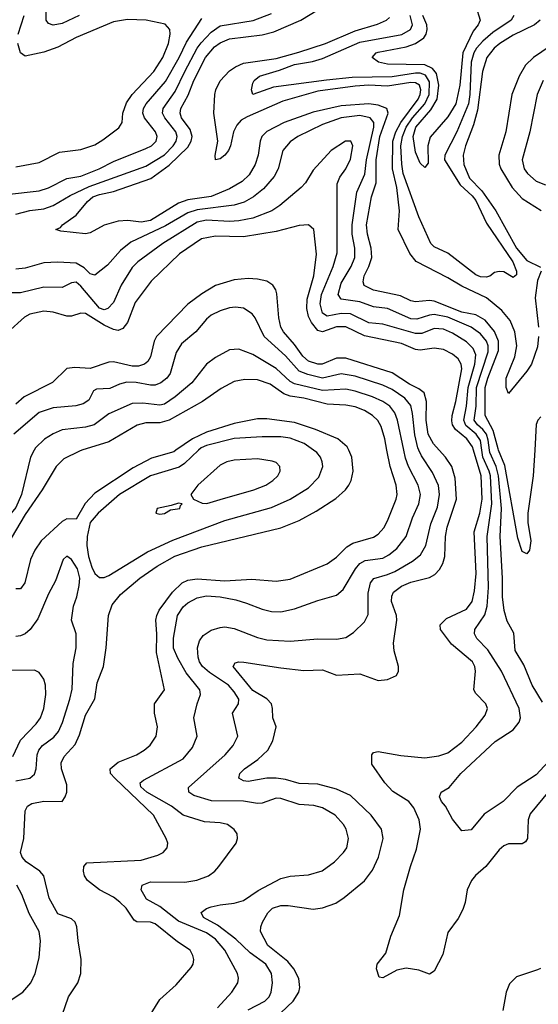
# Model space of a CAD drawing. Header units: inches. Extents: x 1308407 to 1441228, y 959628 to 1036311.
# Tile 679 of 729: x 1414586 to 1416819, y 1017617 to 1021852. Entities that reach past the tile are written whole.
import ezdxf

# ---------------------------------------------------------------- set-up
doc = ezdxf.new("R2010")
doc.units = ezdxf.units.IN
doc.header["$MEASUREMENT"] = 0
doc.layers.add('B4011', color=7, linetype='Continuous')
doc.layers.add('B4012', color=7, linetype='Continuous')

msp = doc.modelspace()

# ---------------------------------------------------------------- linework, layer by layer
at = {"layer": 'B4011', "color": 5}
for points, elevation in [([(1414853.6, 1020000), (1414843.3, 1019996.7), (1414777.1, 1019962.9), (1414744.1, 1019930), (1414683.8, 1019830), (1414610, 1019723.5), (1414550, 1019621.7), (1414530, 1019608.8), (1414510, 1019620.5), (1414470, 1019668.5), (1414410, 1019691.2), (1414370, 1019694.3), (1414310, 1019663.9), (1414290, 1019663.6), (1414270, 1019677), (1414196.5, 1019816.5), (1414187.6, 1019850), (1414177.8, 1019930), (1414154.1, 1020000)], 2780), ([(1414648.8, 1020000), (1414632.9, 1019970), (1414593.7, 1019810), (1414570, 1019753.9), (1414550, 1019729.2), (1414530, 1019727.9), (1414504, 1019744), (1414410, 1019772.6), (1414390, 1019776), (1414329.6, 1019769.6), (1414310, 1019776), (1414290, 1019795.1), (1414246.7, 1019850), (1414206.1, 1019990), (1414204.5, 1020000)], 2760), ([(1415259.1, 1020000), (1415250, 1019993.6), (1415154.4, 1019965.6), (1415075.2, 1019924.8), (1414910, 1019815.6), (1414868.1, 1019771.9), (1414830, 1019704.2), (1414790, 1019706), (1414770, 1019693.7), (1414678.7, 1019610), (1414652.3, 1019570), (1414633.7, 1019530), (1414609.3, 1019430.7), (1414590, 1019403.5), (1414570, 1019403.7)], 2820), ([(1414768.6, 1017570), (1414796.2, 1017650), (1414836.4, 1017710), (1414849.2, 1017750), (1414851.6, 1017810), (1414837.9, 1017890), (1414832.9, 1017950), (1414824.8, 1017970), (1414810, 1017984.1), (1414750, 1018006.9), (1414714, 1018074), (1414690.3, 1018170.3), (1414672.6, 1018190), (1414615, 1018230), (1414596.5, 1018250), (1414590.5, 1018270), (1414603.6, 1018330), (1414610.5, 1018450), (1414619.4, 1018470), (1414638.7, 1018481.3), (1414690, 1018490.6), (1414770, 1018489.4), (1414782.8, 1018510), (1414789.9, 1018530), (1414790, 1018561.2), (1414766.2, 1018630), (1414764.7, 1018655.3), (1414777.4, 1018682.6), (1414825.6, 1018734.4), (1414843.9, 1018776.1), (1414870, 1018861.1), (1414910, 1018930.8), (1414920.3, 1018999.7), (1414947.5, 1019070), (1414959, 1019150), (1414969.1, 1019290), (1414984.5, 1019335.5), (1415020.5, 1019379.5), (1415103.2, 1019450), (1415178.4, 1019501.6), (1415254.7, 1019545.3), (1415370, 1019584.6), (1415710, 1019666), (1415790, 1019698.8), (1415862.4, 1019737.6), (1415947.3, 1019792.7), (1415988.3, 1019830), (1416003, 1019850), (1416013.4, 1019870), (1416022.5, 1019910), (1416016.7, 1019970), (1416002.7, 1020000)], 2820), ([(1415140.7, 1017559.3), (1415190, 1017638.2), (1415259.7, 1017700.3), (1415324.9, 1017775.1), (1415332.8, 1017790), (1415335.6, 1017810), (1415332.4, 1017827.6), (1415320.4, 1017850), (1415265.3, 1017885.3), (1415170, 1017963.2), (1415150, 1017970.9), (1415090, 1017972.4), (1415079.5, 1017979.5), (1415044.1, 1018030), (1415017.2, 1018057.2), (1414990, 1018077.7), (1414929.9, 1018109.9), (1414878.7, 1018150), (1414865.2, 1018170), (1414860.5, 1018190), (1414863, 1018210), (1414874.8, 1018225.2), (1415110, 1018237.8), (1415181.6, 1018258.4), (1415204.2, 1018270), (1415221.1, 1018290), (1415223.9, 1018310), (1415217.6, 1018330), (1415162.4, 1018430), (1414995.8, 1018590), (1414978, 1018610), (1414975.5, 1018630), (1415010, 1018659.3), (1415089.9, 1018690.1), (1415122.7, 1018710), (1415148.2, 1018731.8), (1415173.5, 1018770), (1415179.4, 1018810), (1415167.3, 1018870), (1415167.1, 1018910), (1415209.8, 1018970), (1415175, 1019130), (1415177.2, 1019210), (1415172.1, 1019270), (1415176.1, 1019290), (1415187.2, 1019312.8), (1415244.4, 1019390), (1415285.3, 1019430), (1415310, 1019441.4), (1415350, 1019447), (1415470, 1019439.3), (1415585.4, 1019445.4), (1415690, 1019437), (1415750, 1019445.3), (1415910, 1019511.6), (1415950, 1019539.8), (1415995.3, 1019584.7), (1416019.8, 1019600.2), (1416110, 1019627), (1416130, 1019639.8), (1416153.5, 1019666.5), (1416170, 1019696.5), (1416207.2, 1019790), (1416210.9, 1019810), (1416207.1, 1019850), (1416180.5, 1019930), (1416167.1, 1020000)], 2780), ([(1415356.4, 1020000), (1415296.5, 1019943.5), (1415272.5, 1019927.5), (1415150, 1019889.9), (1415016.6, 1019810), (1414924.3, 1019730), (1414890, 1019689.8), (1414876.8, 1019630), (1414876.2, 1019590), (1414882.7, 1019542.7), (1414896.7, 1019496.7), (1414910, 1019470.2), (1414930, 1019453.6), (1414950, 1019453.2), (1414970, 1019461), (1415136.8, 1019563.2), (1415245.9, 1019614.1), (1415470, 1019697.5), (1415670, 1019754), (1415750.3, 1019789.7), (1415830, 1019839), (1415874.8, 1019885.2), (1415890.6, 1019930), (1415889, 1019950), (1415880.7, 1019970), (1415865.3, 1019990), (1415851.6, 1020000)], 2840), ([(1415437.6, 1017602.4), (1415499.8, 1017670), (1415525.6, 1017710), (1415528.8, 1017730), (1415524.4, 1017750), (1415468.8, 1017850), (1415430, 1017897.2), (1415390, 1017924), (1415270, 1017974.8), (1415190, 1018038.3), (1415132.9, 1018070), (1415109.8, 1018110), (1415113.3, 1018130), (1415150, 1018144.6), (1415297.7, 1018142.3), (1415348.7, 1018151.3), (1415398.7, 1018170), (1415427.1, 1018190), (1415444.2, 1018210), (1415518.3, 1018310), (1415523.5, 1018330), (1415522, 1018350), (1415510, 1018369.5), (1415480.7, 1018390), (1415450, 1018398.1), (1415382.6, 1018402.6), (1415290, 1018430.4), (1415239.3, 1018470), (1415133.4, 1018530), (1415107.9, 1018552.1), (1415104.7, 1018570), (1415119, 1018581), (1415290, 1018673.7), (1415330, 1018722.3), (1415349.8, 1018770), (1415336.5, 1018850), (1415349.8, 1018909.8), (1415364.1, 1018950), (1415361.6, 1018970), (1415302.4, 1019042.4), (1415266.6, 1019106.5), (1415248.9, 1019148.9), (1415247.9, 1019192.1), (1415266.3, 1019290), (1415290, 1019326.7), (1415310, 1019343.9), (1415350, 1019365.4), (1415390, 1019373.5), (1415450, 1019370.4), (1415516.6, 1019356.6), (1415563.2, 1019343.2), (1415630, 1019316.1), (1415670, 1019306.5), (1415710, 1019305.9), (1415770, 1019318.4), (1415870, 1019354), (1415950, 1019376.5), (1415978.3, 1019401.7), (1416031.4, 1019490), (1416050, 1019513.3), (1416074.2, 1019525.8), (1416150, 1019535.8), (1416175.6, 1019550), (1416210, 1019578), (1416250.4, 1019630), (1416276.9, 1019710), (1416304.8, 1019770), (1416312.2, 1019810), (1416301.2, 1019850), (1416260.3, 1019930), (1416246.5, 1019966.5), (1416239.6, 1020000)], 2760), ([(1415570, 1017593.3), (1415642.3, 1017630), (1415659.9, 1017650), (1415668.5, 1017670), (1415674.1, 1017710), (1415670.5, 1017750), (1415646.6, 1017790), (1415578.1, 1017838.1), (1415517.2, 1017897.2), (1415437.6, 1017957.6), (1415378.2, 1017990), (1415367.6, 1018012.4), (1415390.5, 1018029.5), (1415410, 1018036.1), (1415450, 1018045.6), (1415510, 1018052.1), (1415550, 1018064), (1415612.8, 1018107.2), (1415710, 1018158.8), (1415750, 1018168.8), (1415830, 1018174), (1415888.3, 1018191.7), (1415941, 1018230), (1415980.4, 1018270), (1415994, 1018290), (1416001.2, 1018330), (1415992.3, 1018370), (1415980.7, 1018390), (1415944.2, 1018430), (1415890, 1018462.7), (1415852.1, 1018472.1), (1415790, 1018476.9), (1415710, 1018502.1), (1415690, 1018503.2), (1415630, 1018483), (1415610, 1018481), (1415550, 1018491.1), (1415412.2, 1018492.2), (1415335.4, 1018515.4), (1415314.6, 1018530), (1415312.5, 1018550), (1415470.6, 1018690), (1415505.7, 1018730), (1415525.5, 1018770), (1415502.3, 1018870), (1415528.2, 1018910), (1415529.3, 1018930), (1415510, 1018961.5), (1415485.2, 1018990), (1415404.2, 1019044.2), (1415373.2, 1019070), (1415359.9, 1019090), (1415354, 1019110), (1415351.4, 1019150), (1415359.9, 1019180.1), (1415376.9, 1019203.1), (1415410, 1019225.8), (1415450, 1019238.2), (1415470, 1019240.7), (1415510, 1019233.4), (1415610, 1019194.6), (1415650, 1019185.3), (1415750, 1019179.5), (1415870, 1019189.2), (1415950, 1019188.4), (1415990, 1019194.7), (1416023.2, 1019216.8), (1416070, 1019261.6), (1416086.8, 1019293.2), (1416086, 1019386), (1416096.1, 1019430), (1416111.4, 1019448.6), (1416170, 1019465.3), (1416200.9, 1019479.1), (1416277.1, 1019522.9), (1416311.1, 1019550), (1416335.1, 1019590), (1416356, 1019684), (1416384.7, 1019755.3), (1416393.2, 1019810), (1416388.6, 1019848.6), (1416364, 1019904), (1416315.9, 1019975.9), (1416305, 1020000)], 2740), ([(1415710, 1017580.9), (1415763.6, 1017630), (1415787.7, 1017670), (1415792.1, 1017690), (1415788, 1017728), (1415766.7, 1017770), (1415740.8, 1017800.8), (1415655.2, 1017870), (1415622.7, 1017930), (1415624.1, 1017950), (1415632.1, 1017970), (1415654.9, 1018010), (1415675.3, 1018030), (1415710, 1018042), (1415742.5, 1018042.6), (1415850, 1018026.4), (1415890, 1018031.5), (1415947.3, 1018052.7), (1415983.2, 1018076.8), (1416071.2, 1018148.8), (1416105.2, 1018194.8), (1416130.9, 1018250), (1416150.9, 1018330), (1416144.1, 1018370), (1416099.2, 1018430), (1416010, 1018516), (1415950, 1018542.7), (1415870, 1018564.6), (1415790, 1018566.2), (1415730, 1018584.5), (1415690, 1018589.6), (1415650.8, 1018589.2), (1415570, 1018575.5), (1415550, 1018579), (1415529.9, 1018589.9), (1415534.4, 1018610), (1415554.2, 1018630), (1415611.4, 1018670), (1415655, 1018710), (1415676.1, 1018750), (1415691, 1018810), (1415676.5, 1018850), (1415675.3, 1018890), (1415669.9, 1018910), (1415650, 1018930.9), (1415590, 1018966.9), (1415505.3, 1019070), (1415514.5, 1019085.5), (1415529.2, 1019090.8), (1415550.7, 1019089.3), (1415710, 1019063.9), (1415810, 1019053.4), (1415890, 1019055.6), (1415950, 1019033.5), (1416050, 1019038.7), (1416130, 1019010.2), (1416170, 1019014), (1416208.4, 1019031.6), (1416216.9, 1019050), (1416217.2, 1019070), (1416197.8, 1019137.8), (1416195, 1019170), (1416209.9, 1019270), (1416208.8, 1019290), (1416186.6, 1019350), (1416187.6, 1019372.4), (1416196.1, 1019390), (1416230, 1019416.3), (1416270, 1019433.1), (1416350, 1019453.2), (1416373.6, 1019466.4), (1416393.1, 1019486.9), (1416407.5, 1019512.5), (1416416.5, 1019543.5), (1416419.3, 1019630), (1416426.7, 1019670), (1416466.4, 1019790), (1416460.4, 1019880.4), (1416445.9, 1019930), (1416419.9, 1019970), (1416392.4, 1020000)], 2720), ([(1416864.9, 1018535.1), (1416784, 1018436), (1416775.5, 1018410), (1416771.9, 1018330), (1416764.2, 1018315.8), (1416750, 1018307.8), (1416690, 1018306.7), (1416670, 1018298.8), (1416650, 1018281.4), (1416593, 1018210), (1416548.8, 1018171.2), (1416531, 1018149), (1416512.7, 1018110), (1416504.4, 1018055.6), (1416494.4, 1018025.6), (1416473.3, 1017986.7), (1416430, 1017925.6), (1416408.4, 1017831.6), (1416370, 1017759.3), (1416350, 1017747.4), (1416304.2, 1017764.2), (1416250, 1017772.6), (1416210, 1017764.4), (1416150, 1017731.1), (1416133.3, 1017733.3), (1416122.2, 1017770), (1416125, 1017790), (1416162.7, 1017837.3), (1416183.7, 1017910), (1416220.6, 1017999.4), (1416240.3, 1018110), (1416268.4, 1018210), (1416295.2, 1018284.8), (1416311.6, 1018370), (1416305.8, 1018410), (1416282.9, 1018462.9), (1416261.6, 1018490), (1416193, 1018533), (1416158.5, 1018570), (1416102.2, 1018650), (1416102, 1018690), (1416110, 1018700.7), (1416130, 1018704.9), (1416226.8, 1018686.8), (1416330, 1018677.5), (1416390, 1018686), (1416430, 1018698.7), (1416490, 1018745.1), (1416550.6, 1018810), (1416590, 1018860.3), (1416599.4, 1018890), (1416593, 1018910), (1416550, 1018954.7), (1416541.9, 1018970), (1416548.1, 1019050), (1416546, 1019070), (1416536.1, 1019090), (1416445.7, 1019165.7), (1416397.7, 1019230), (1416395.8, 1019250), (1416423.5, 1019276.5), (1416510, 1019316.8), (1416533.6, 1019350), (1416544.6, 1019395.4), (1416550.7, 1019470), (1416542.4, 1019650), (1416567.5, 1019730), (1416576.7, 1019790), (1416573.5, 1019890), (1416540, 1020000)], 2680), ([(1416879.6, 1018680.4), (1416810, 1018603.6), (1416728.5, 1018551.5), (1416667.8, 1018490), (1416585.5, 1018434.5), (1416530, 1018368), (1416490, 1018362.7), (1416450, 1018413.2), (1416419.2, 1018470), (1416402.2, 1018490), (1416394, 1018510), (1416400.5, 1018530), (1416434.7, 1018550), (1416485.8, 1018610), (1416632.9, 1018747.1), (1416710, 1018797.1), (1416736.2, 1018830), (1416741.5, 1018850), (1416735.8, 1018890), (1416660.8, 1019050), (1416601.2, 1019141.2), (1416553.6, 1019190), (1416543.7, 1019210), (1416546, 1019230), (1416588.2, 1019291.8), (1416598.1, 1019330), (1416604.4, 1019410), (1416599, 1019630), (1416618.8, 1019770), (1416612.4, 1019890), (1416607.7, 1019910), (1416580.4, 1019970), (1416576.1, 1020000)], 2660), ([(1416836.4, 1018916.4), (1416792.1, 1018990), (1416756.7, 1019076.7), (1416719.4, 1019139.4), (1416713.6, 1019213.6), (1416685.2, 1019265.2), (1416671.7, 1019311.7), (1416664.1, 1019370), (1416665.3, 1019450), (1416654.3, 1019630), (1416660.1, 1019750), (1416647.5, 1019890), (1416636.9, 1019930), (1416610.7, 1019990), (1416609.4, 1020000)], 2640), ([(1416803.3, 1020000), (1416797, 1019890), (1416773.5, 1019730), (1416774.3, 1019690), (1416786.9, 1019610), (1416780.3, 1019570), (1416770, 1019554.5), (1416750, 1019565.1), (1416730, 1019621.6), (1416674.2, 1019934.2), (1416647.9, 1020000)], 2620), ([(1414570, 1018578.8), (1414629.9, 1018590.1), (1414650, 1018606.9), (1414656.7, 1018630), (1414662.1, 1018690), (1414668.8, 1018710), (1414684.1, 1018730), (1414733.5, 1018766.5), (1414753.3, 1018790), (1414771.4, 1018828.6), (1414802.2, 1018930), (1414812, 1018972), (1414817.3, 1019082.7), (1414828.9, 1019150), (1414829.7, 1019210), (1414809.7, 1019270), (1414817.7, 1019330), (1414833.1, 1019370), (1414841.8, 1019418.2), (1414844.7, 1019450), (1414835.9, 1019490), (1414810, 1019530.7), (1414790, 1019545.4), (1414773.4, 1019530), (1414741.2, 1019438.8), (1414710, 1019382), (1414664.7, 1019275.3), (1414631.5, 1019230), (1414610, 1019210.9), (1414590, 1019201.4), (1414570, 1019199.8)], 2840), ([(1414557.4, 1018682.6), (1414590, 1018753.5), (1414657, 1018823), (1414676.4, 1018850), (1414690.4, 1018890), (1414698.7, 1018950), (1414697.2, 1018990), (1414690, 1019015.6), (1414670, 1019043.9), (1414650, 1019054.4), (1414550, 1019053.4)], 2860), ([(1414550, 1017636.4), (1414600.7, 1017670), (1414634.2, 1017710), (1414653.4, 1017750), (1414670, 1017817.3), (1414676.1, 1017890), (1414670.7, 1017930.7), (1414627.7, 1018007.7), (1414596.1, 1018090), (1414574.3, 1018130)], 2840), ([(1416828.8, 1017771.2), (1416815, 1017765), (1416724.8, 1017735.2), (1416694.6, 1017705.4), (1416679.8, 1017670), (1416666.7, 1017590)], 2720)]:
    msp.add_lwpolyline(points, dxfattribs=dict(at, elevation=elevation))
at = {"layer": 'B4011', "color": 5, "elevation": 2860}
for points in [[(1415610, 1019963.6), (1415510, 1019957.8), (1415478.4, 1019950), (1415450, 1019936.8), (1415352.6, 1019850), (1415323, 1019810), (1415334, 1019790), (1415372.4, 1019772.4), (1415391.4, 1019771.4), (1415450, 1019788.9), (1415593.6, 1019830), (1415645.7, 1019850), (1415676.4, 1019870), (1415697.2, 1019890), (1415707.4, 1019910), (1415705.7, 1019930), (1415690, 1019946.9), (1415673.9, 1019953.9)], [(1415270, 1019773.2), (1415238, 1019762), (1415178, 1019750), (1415172, 1019730), (1415190, 1019726), (1415210, 1019728.5), (1415235.5, 1019744.5), (1415275.3, 1019750), (1415278, 1019762), (1415286, 1019770)]]:
    msp.add_lwpolyline(points, close=True, dxfattribs=at)
at = {"layer": 'B4012', "color": 5}
for points, elevation in [([(1416647.9, 1020000), (1416645.7, 1020005.7), (1416624.7, 1020084.7), (1416589.5, 1020150), (1416589.8, 1020270), (1416601, 1020310), (1416648.1, 1020430), (1416647.4, 1020470), (1416630, 1020511.1), (1416590, 1020559.1), (1416550, 1020583), (1416490, 1020594.5), (1416370, 1020641), (1416350, 1020644.5), (1416290, 1020638.1), (1416270, 1020643.1), (1416225, 1020665), (1416110, 1020689.2), (1416069.6, 1020709.6), (1416064.4, 1020724.4), (1416069.9, 1020749.9), (1416089.9, 1020790), (1416101.7, 1020830), (1416099.9, 1020870), (1416083.5, 1020930), (1416079.3, 1020970), (1416100.9, 1021090), (1416121.4, 1021150), (1416121.5, 1021250), (1416137, 1021350), (1416172.1, 1021450), (1416166.8, 1021470), (1416130, 1021485.2), (1416090, 1021489.7), (1415970, 1021481.1), (1415850, 1021455.1), (1415725.1, 1021410), (1415650, 1021371.4), (1415628.7, 1021350), (1415621, 1021330), (1415612.5, 1021270), (1415600.7, 1021230), (1415574.7, 1021185.3), (1415543.4, 1021156.6), (1415490, 1021125.3), (1415410, 1021092.4), (1415310, 1021077.4), (1415270, 1021062.4), (1415150, 1020988.5), (1415110, 1020980.6), (1415052.2, 1020987.8), (1415010, 1020985.2), (1414950, 1020968.2), (1414890, 1020935.9), (1414870, 1020931.4), (1414762.9, 1020942.9), (1414742.7, 1020950), (1414762, 1020958), (1414771.3, 1020970), (1414830, 1021012), (1414878.1, 1021070), (1414900.9, 1021090), (1414930, 1021101), (1414990, 1021113.6), (1415150.9, 1021169.1), (1415230, 1021226.1), (1415310, 1021304.6), (1415325.2, 1021330), (1415329.3, 1021350), (1415319.8, 1021379.8), (1415282.4, 1021430), (1415276.6, 1021450), (1415280.4, 1021470), (1415312.2, 1021527.8), (1415336, 1021590), (1415386.2, 1021690), (1415424.6, 1021735.4), (1415450, 1021753.2), (1415490, 1021769.4), (1415630, 1021786.9), (1415680.5, 1021799.5), (1415796.2, 1021850), (1415910, 1021919.1)], 2620), ([(1414570, 1021015.4), (1414630, 1021031.7), (1414690, 1021038.9), (1414730, 1021052.7), (1414804.2, 1021095.8), (1414885.6, 1021134.4), (1415130, 1021222.6), (1415210, 1021271.1), (1415247, 1021310), (1415259.4, 1021330), (1415264.1, 1021350), (1415258.3, 1021370), (1415211.1, 1021430), (1415201.7, 1021450), (1415203.7, 1021470), (1415256, 1021544), (1415297, 1021630), (1415350.5, 1021729.5), (1415367.5, 1021752.5), (1415410, 1021799.2), (1415450, 1021825.6), (1415591.2, 1021848.8), (1415670, 1021878.2)], 2640), ([(1414579.3, 1021790), (1414605.5, 1021870)], 2680), ([(1414842.3, 1021870), (1414770, 1021836.4), (1414730, 1021828.9), (1414710, 1021835.1), (1414700.2, 1021850), (1414700.5, 1021910)], 2660), ([(1416713.4, 1021870), (1416701.3, 1021850), (1416623, 1021797), (1416580.1, 1021759.9), (1416552.7, 1021730), (1416541.3, 1021710), (1416530.5, 1021669.5), (1416524.3, 1021530), (1416518.3, 1021490), (1416468.2, 1021370), (1416416.5, 1021270), (1416415.7, 1021250), (1416482.2, 1021142.2), (1416534.6, 1021094.6), (1416550, 1021074.9), (1416596.3, 1020976.3), (1416709.4, 1020810), (1416724.6, 1020770), (1416725.2, 1020754.8), (1416710, 1020742.9), (1416670, 1020767.8), (1416650.4, 1020769.6), (1416630, 1020764.5), (1416610.3, 1020749.7), (1416594.9, 1020745.1), (1416570, 1020746), (1416550, 1020755.1), (1416430, 1020847.7), (1416370, 1020874.5), (1416356.7, 1020890), (1416304.3, 1021004.3), (1416237.5, 1021190), (1416230.7, 1021230.7), (1416226.9, 1021310), (1416233.8, 1021350), (1416250, 1021390), (1416277.5, 1021430), (1416329.8, 1021490), (1416348.9, 1021530), (1416350, 1021585.6), (1416333, 1021613), (1416310, 1021621.8), (1416290, 1021622.6), (1416190, 1021606.1), (1416016.9, 1021603.1), (1415907.6, 1021592.4), (1415678.6, 1021561.4), (1415589.6, 1021530), (1415584.4, 1021550), (1415590, 1021578.8), (1415595.6, 1021590), (1415618, 1021610), (1415705.5, 1021634.5), (1415770, 1021659.6), (1415847.1, 1021672.9), (1415890, 1021685.8), (1416050, 1021755.4), (1416231.4, 1021788.6), (1416268.1, 1021810), (1416277.6, 1021830), (1416267.3, 1021870)], 2560), ([(1416550.1, 1021910.1), (1416568.6, 1021850), (1416559.3, 1021830), (1416537.8, 1021802.2), (1416493.6, 1021710), (1416481.4, 1021570), (1416464.4, 1021490), (1416430, 1021434), (1416352.8, 1021347.2), (1416343.9, 1021310), (1416344.5, 1021235.5), (1416330, 1021216.3), (1416310, 1021234.7), (1416290, 1021283), (1416280.3, 1021350), (1416291.2, 1021390), (1416355.9, 1021464.1), (1416383.9, 1021510), (1416390.8, 1021570), (1416380.1, 1021620.1), (1416362.7, 1021642.7), (1416330, 1021657.8), (1416170, 1021661.4), (1416131.6, 1021670), (1416104.2, 1021690), (1416120.4, 1021710), (1416130, 1021713.2), (1416250, 1021735.4), (1416290.7, 1021749.3), (1416325.6, 1021774.4), (1416336, 1021790), (1416340.6, 1021810), (1416338.7, 1021830), (1416322.2, 1021870)], 2540), ([(1414530, 1021100.7), (1414670, 1021115.9), (1414710, 1021128.3), (1414790, 1021168.6), (1414850, 1021179.5), (1414928, 1021210), (1414990, 1021242.4), (1415130, 1021297.8), (1415153.4, 1021310), (1415174.1, 1021330), (1415178.8, 1021350), (1415171.4, 1021370), (1415123.5, 1021430), (1415116.8, 1021450), (1415119.1, 1021470), (1415130.4, 1021490), (1415213.5, 1021586.5), (1415272.6, 1021690), (1415304.1, 1021755.9), (1415370, 1021857.8)], 2660), ([(1414570, 1021218.7), (1414670, 1021238.5), (1414757.7, 1021282.3), (1414850, 1021293.7), (1414910, 1021314.6), (1414944.9, 1021335.1), (1415013.2, 1021386.8), (1415028.1, 1021410), (1415030.4, 1021450), (1415046.1, 1021493.9), (1415070.9, 1021530), (1415164, 1021630), (1415203, 1021690), (1415227.4, 1021750), (1415234.7, 1021790), (1415232.2, 1021810), (1415212.3, 1021832.3), (1415130.4, 1021850.4), (1415050, 1021853.5), (1414990, 1021842.4), (1414830, 1021775.6), (1414750, 1021734.4), (1414690, 1021713), (1414610, 1021695.7), (1414590, 1021709.8), (1414578.8, 1021750)], 2680), ([(1416820.3, 1020490), (1416814.8, 1020445.2), (1416789.2, 1020370), (1416770, 1020340.5), (1416690, 1020244.5), (1416680.2, 1020270), (1416679.9, 1020310), (1416717.8, 1020402.2), (1416726.6, 1020450), (1416718, 1020510), (1416697.9, 1020557.9), (1416661.4, 1020601.4), (1416595.2, 1020655.2), (1416490, 1020705.4), (1416430, 1020742.4), (1416292.5, 1020812.5), (1416265.9, 1020845.9), (1416215.3, 1020950), (1416221.7, 1021030), (1416210, 1021130.1), (1416190.7, 1021210), (1416192.8, 1021330), (1416205.4, 1021370), (1416227.3, 1021410), (1416301.7, 1021510), (1416310.6, 1021530), (1416312.8, 1021550), (1416307.9, 1021570), (1416290, 1021580.4), (1416270, 1021581.5), (1416170, 1021566.1), (1416090, 1021570.1), (1416030, 1021565.6), (1415870, 1021544.5), (1415718.9, 1021501.1), (1415565.1, 1021434.9), (1415540.3, 1021419.7), (1415521.3, 1021398.7), (1415507, 1021370), (1415494.4, 1021310), (1415485.7, 1021290), (1415470, 1021269.1), (1415450, 1021253.8), (1415429.8, 1021249.8), (1415428.1, 1021268.1), (1415439.4, 1021330), (1415421.8, 1021450), (1415426.1, 1021530), (1415430.3, 1021550), (1415450, 1021589.5), (1415490, 1021632), (1415514.7, 1021650), (1415550, 1021665.8), (1415690, 1021685.2), (1415788.1, 1021711.9), (1415902.9, 1021750), (1416030, 1021804.1), (1416127.2, 1021832.8), (1416166, 1021850), (1416178.9, 1021861.1)], 2580), ([(1416827.3, 1021850), (1416801.8, 1021830), (1416710, 1021785.8), (1416652.5, 1021750), (1416628.5, 1021730), (1416597.7, 1021690), (1416579, 1021630), (1416557.5, 1021462.5), (1416540.3, 1021399.7), (1416505.2, 1021310), (1416494.8, 1021270), (1416498.3, 1021230), (1416522.6, 1021170), (1416575.6, 1021115.6), (1416635.9, 1021030), (1416724.7, 1020870), (1416770, 1020816.4), (1416828, 1020788)], 2580), ([(1416870, 1021738.2), (1416798, 1021690), (1416763.4, 1021656.6), (1416736.3, 1021610), (1416704.2, 1021530), (1416678.5, 1021370), (1416648.4, 1021270), (1416650.5, 1021230.5), (1416657.7, 1021210), (1416706.8, 1021130), (1416750, 1021083.8), (1416831.3, 1021031.3)], 2620), ([(1416839.8, 1021590), (1416813.9, 1021530), (1416781.9, 1021370), (1416749.5, 1021250), (1416758, 1021210), (1416772, 1021190), (1416810, 1021158.3), (1416850, 1021142.5)], 2640), ([(1416609.4, 1020000), (1416603.6, 1020043.6), (1416595.1, 1020070), (1416580.3, 1020090), (1416556.4, 1020110), (1416543.3, 1020130), (1416551.4, 1020190), (1416553.2, 1020270), (1416603.2, 1020423.2), (1416603.4, 1020450), (1416596.2, 1020470), (1416570, 1020501), (1416529.7, 1020529.7), (1416430, 1020572.1), (1416370, 1020583.8), (1416350, 1020581.8), (1416296.6, 1020563.4), (1416270, 1020566.2), (1416170, 1020610.3), (1416110, 1020617.4), (1416050, 1020639), (1415970, 1020649.9), (1415957.6, 1020670), (1415970, 1020718.5), (1416013.1, 1020790), (1416029.2, 1020830), (1416029.2, 1020870), (1416017.1, 1020930), (1416017.7, 1020970), (1416037.9, 1021110), (1416072.1, 1021187.9), (1416079.2, 1021250), (1416110.9, 1021390), (1416110.7, 1021410.7), (1416095.6, 1021430), (1416050, 1021439.6), (1415970, 1021430.2), (1415890, 1021401.3), (1415784.4, 1021350), (1415750, 1021326.6), (1415719.4, 1021290), (1415698.4, 1021210), (1415682.3, 1021177.7), (1415635.4, 1021124.6), (1415593.2, 1021090), (1415552.1, 1021067.9), (1415510, 1021055), (1415350, 1021034.4), (1415310, 1021022), (1415214.4, 1020965.6), (1415064.4, 1020895.6), (1415020.3, 1020859.7), (1414964.2, 1020795.8), (1414910, 1020753.1), (1414890, 1020758.5), (1414864.7, 1020784.7), (1414830, 1020804.3), (1414750, 1020808.6), (1414690, 1020805.7), (1414610, 1020783.6), (1414570, 1020779.3)], 2640), ([(1416576.1, 1020000), (1416570, 1020042.6), (1416551.5, 1020070), (1416507.3, 1020107.3), (1416497.9, 1020130), (1416510.2, 1020190), (1416516.3, 1020270), (1416545.6, 1020370), (1416549.6, 1020410), (1416538.5, 1020438.5), (1416510, 1020467.1), (1416450, 1020504.1), (1416410, 1020520.4), (1416370, 1020523.6), (1416317.6, 1020502.4), (1416290, 1020503.1), (1416150, 1020542.1), (1416090, 1020548.6), (1416010, 1020587.3), (1415970, 1020588.4), (1415910, 1020576.8), (1415890.3, 1020590.3), (1415880.4, 1020630), (1415885.5, 1020670), (1415936.1, 1020790), (1415953.7, 1020850), (1415953.1, 1021146.9), (1415964.5, 1021175.5), (1415990, 1021210.4), (1416010, 1021252.7), (1416020.3, 1021310), (1416011.3, 1021330), (1415988.2, 1021330), (1415927.2, 1021290), (1415850, 1021205.1), (1415816.5, 1021150), (1415798.5, 1021130), (1415706.8, 1021053.2), (1415671.2, 1021030), (1415590, 1020999.2), (1415530, 1020986.4), (1415490, 1020983.5), (1415390, 1020989.6), (1415350, 1020981.3), (1415202.4, 1020890), (1415094.6, 1020810), (1415070, 1020785.9), (1415023.1, 1020710), (1414990, 1020635.1), (1414966, 1020610), (1414950, 1020604.8), (1414930, 1020611.9), (1414850, 1020706.2), (1414830, 1020722.9), (1414810, 1020719.9), (1414770, 1020700.2), (1414690, 1020701.6), (1414590, 1020676.7), (1414530, 1020677)], 2660), ([(1416540, 1020000), (1416535.4, 1020015.4), (1416510.9, 1020050), (1416462.8, 1020090), (1416449.4, 1020110), (1416446.2, 1020126.2), (1416447.5, 1020150), (1416463.9, 1020210), (1416489.9, 1020349.9), (1416487.1, 1020370), (1416473.9, 1020393.9), (1416450, 1020414), (1416410, 1020434), (1416370, 1020439.4), (1416310, 1020431.1), (1416290, 1020433.1), (1416230, 1020459.6), (1416070, 1020491.8), (1415990, 1020531.8), (1415950, 1020531.6), (1415890, 1020509.2), (1415870, 1020515.2), (1415842.1, 1020550), (1415830, 1020575.9), (1415822.4, 1020610), (1415823.7, 1020650), (1415852.5, 1020750), (1415864.3, 1020844.3), (1415852.9, 1020950), (1415829.8, 1020969.8), (1415790, 1020967.3), (1415690, 1020940.6), (1415550, 1020918.7), (1415430, 1020921.6), (1415369.3, 1020910), (1415275, 1020845), (1415152.6, 1020727.4), (1415083.6, 1020636.5), (1415050, 1020549.2), (1415030, 1020524.5), (1415010, 1020516), (1414990, 1020519.8), (1414950, 1020538.7), (1414870, 1020588.8), (1414850, 1020589.9), (1414810, 1020577.1), (1414790, 1020576.9), (1414730, 1020594.5), (1414690, 1020599.1), (1414630, 1020585), (1414607.7, 1020572.3), (1414533.8, 1020506.2)], 2680), ([(1416830.5, 1020770), (1416815.9, 1020730), (1416804.6, 1020655.4), (1416819.5, 1020530)], 2580), ([(1416392.4, 1020000), (1416367.4, 1020027.4), (1416344.5, 1020070), (1416335.9, 1020130), (1416338.1, 1020210), (1416327.2, 1020247.2), (1416304.8, 1020264.8), (1416264.1, 1020284.1), (1416190, 1020332.9), (1415990, 1020395.8), (1415950, 1020396.8), (1415888.9, 1020371.1), (1415870, 1020369.9), (1415830, 1020383.5), (1415804.6, 1020404.6), (1415770, 1020454.9), (1415722.1, 1020510), (1415711.1, 1020530), (1415701.3, 1020570), (1415693.3, 1020673.3), (1415689.2, 1020690), (1415676.2, 1020710), (1415650, 1020727.1), (1415610, 1020736.5), (1415570, 1020739), (1415510, 1020732.7), (1415430, 1020709.3), (1415370, 1020672.7), (1415310, 1020627.9), (1415175.1, 1020490), (1415164.9, 1020470), (1415150, 1020401.5), (1415138.1, 1020381.9), (1415124.2, 1020370), (1415097.8, 1020362.2), (1415070, 1020362.4), (1414990, 1020379.9), (1414970, 1020379.4), (1414890, 1020351.7), (1414824.4, 1020355.6), (1414790, 1020351.2), (1414728.4, 1020291.6), (1414605.5, 1020230), (1414570, 1020198.3)], 2720), ([(1416305, 1020000), (1416300.4, 1020010), (1416287, 1020067), (1416277.9, 1020157.9), (1416270, 1020193), (1416244.8, 1020224.8), (1416190, 1020261.3), (1416150, 1020280.3), (1416030, 1020318.6), (1415970, 1020328.9), (1415890, 1020310.8), (1415826.2, 1020326.2), (1415790, 1020341), (1415730, 1020407.1), (1415639.1, 1020490), (1415599.8, 1020570), (1415587.1, 1020587.2), (1415550, 1020611.5), (1415515.6, 1020615.6), (1415490, 1020612.5), (1415450, 1020600.6), (1415410, 1020580.6), (1415390, 1020564.1), (1415345, 1020510), (1415282.7, 1020457.3), (1415259.5, 1020420.5), (1415234.6, 1020330), (1415219.2, 1020310), (1415194.5, 1020290), (1415170, 1020280.9), (1415150, 1020280.6), (1415088.4, 1020291.6), (1415047.1, 1020292.9), (1415015.5, 1020284.5), (1414974.3, 1020265.7), (1414917.1, 1020262.9), (1414903.9, 1020256.1), (1414884.2, 1020215.8), (1414860.1, 1020199.9), (1414828.2, 1020191.8), (1414730, 1020183.2), (1414670, 1020162.4), (1414561.9, 1020070)], 2740), ([(1416239.6, 1020000), (1416212.8, 1020130), (1416201.6, 1020161.6), (1416179.6, 1020190), (1416149.7, 1020209.7), (1416105, 1020230), (1416030, 1020254.4), (1415990, 1020262.4), (1415890, 1020257.8), (1415770, 1020285.4), (1415750, 1020296.2), (1415690, 1020352), (1415590, 1020412.2), (1415530, 1020434.8), (1415490, 1020431.7), (1415430, 1020398.6), (1415390.1, 1020369.9), (1415328.1, 1020290), (1415256.1, 1020230), (1415210, 1020198.9), (1415190, 1020194.6), (1415116.5, 1020203.5), (1415070, 1020200.7), (1414970, 1020156.3), (1414906.9, 1020110), (1414870, 1020099), (1414770, 1020087.4), (1414730, 1020070.5), (1414692.7, 1020047.3), (1414654.2, 1020010), (1414648.8, 1020000)], 2760), ([(1416167.1, 1020000), (1416157.6, 1020050), (1416142.4, 1020102.4), (1416127.9, 1020127.9), (1416104.5, 1020150), (1416070.7, 1020170.7), (1416030, 1020186.6), (1415990, 1020194.2), (1415910, 1020198.5), (1415810, 1020224.4), (1415750, 1020232.2), (1415722.8, 1020242.8), (1415664.8, 1020284.8), (1415610, 1020302.5), (1415555.4, 1020304.6), (1415510, 1020295.3), (1415453.6, 1020266.4), (1415374, 1020210), (1415230, 1020129.9), (1415190, 1020118.6), (1415130, 1020118.9), (1415091.8, 1020108.2), (1414970, 1020036.9), (1414853.6, 1020000)], 2780), ([(1416002.7, 1020000), (1415995.5, 1020015.5), (1415955.9, 1020050), (1415860.3, 1020090), (1415770, 1020119), (1415650, 1020135.6), (1415610, 1020135.1), (1415510, 1020115.8), (1415390, 1020078.1), (1415330.1, 1020050), (1415259.1, 1020000)], 2820), ([(1416830, 1020144.7), (1416817.1, 1020130), (1416809.6, 1020110.5), (1416803.3, 1020000)], 2620), ([(1415851.6, 1020000), (1415810.7, 1020030), (1415750, 1020052), (1415710, 1020057.7), (1415630, 1020058.7), (1415510, 1020051.3), (1415390, 1020021.2), (1415367, 1020010), (1415356.4, 1020000)], 2840)]:
    msp.add_lwpolyline(points, dxfattribs=dict(at, elevation=elevation))

doc.saveas('drawing.dxf')
